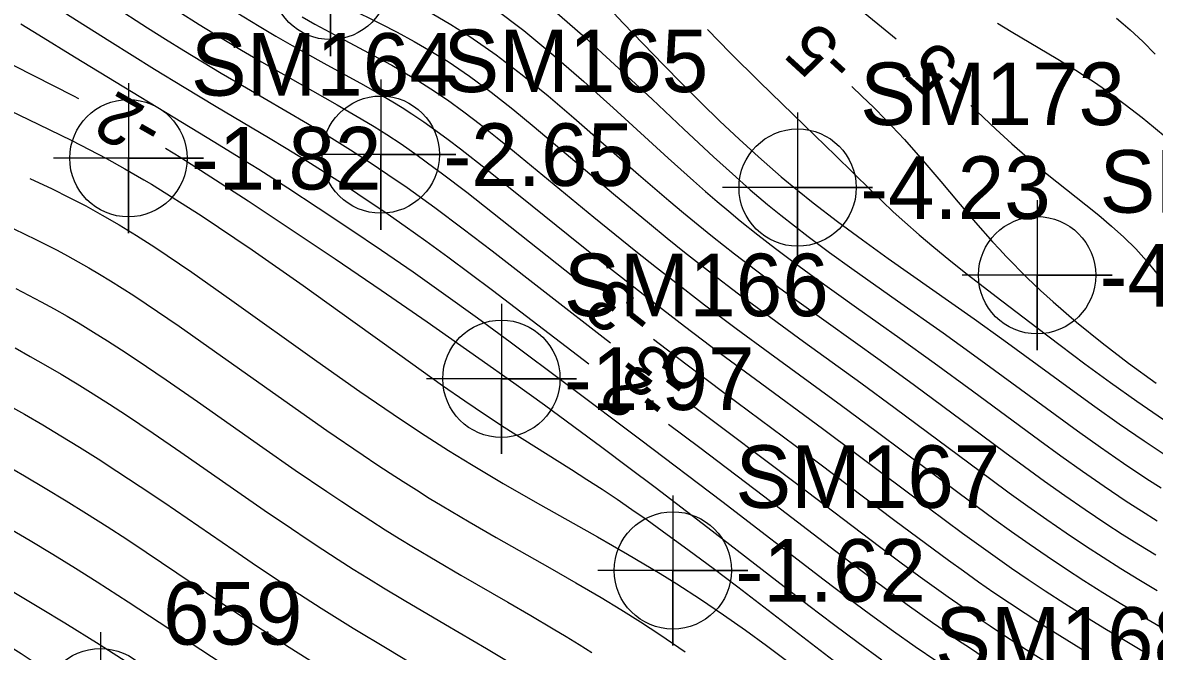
# Model space of a CAD drawing. Extents: x 2602990 to 2605851, y 618069 to 619180.
# Drawn here: x 2604235.95 to 2604281.2, y 618273.71 to 618298.84 of the extents above; entities that cross this region are included whole.
import ezdxf

# ---------------------------------------------------------------- set-up
doc = ezdxf.new("R2010")
doc.units = 0
for name, color, linetype in [('Default', 7, 'Continuous'), ('DTM Contours Major', 7, 'Continuous'), ('DTM Contours Major Text', 7, 'Continuous'), ('DTM Contours Minor', 7, 'Continuous'), ('DTM Contours Minor Text', 7, 'Continuous'), ('Exist DTM Breakline', 7, 'Continuous'), ('Exist DTM Breakline Underwater', 7, 'Continuous'), ('Exist DTM Breakline Underwater Cogo Number', 7, 'Continuous'), ('Exist DTM Breakline Underwater Cogo Point CELL', 7, 'Continuous'), ('Exist DTM Regular Point Underwater CELL', 7, 'Continuous'), ('Exist DTM Regular Point Underwater Cogo Elevation', 7, 'Continuous'), ('Exist DTM Regular Point Underwater Cogo Number', 7, 'Continuous'), ('Exist DTM Scan Elevation Point', 7, 'Continuous')]:
    doc.layers.add(name, color=color, linetype=linetype)

# ---------------------------------------------------------------- blocks, each defined once
blk = doc.blocks.new('POINT_DISPLAY')
at = {"layer": 'Default'}
blk.add_line((0, 0), (0, 0), dxfattribs=at)
blk = doc.blocks.new('EXIST DTM BREAKLINE UNDERWATER COGO POINT')
at = {"layer": 'Exist DTM Breakline Underwater Cogo Point CELL'}
blk.add_lwpolyline([(0, 0.06), (0, -0.06), (0, 0), (0.06, 0), (-0.06, 0)], dxfattribs=at)
blk.add_circle((0, 0), 0.04688, dxfattribs=at)

msp = doc.modelspace()

# ---------------------------------------------------------------- linework, layer by layer
at = {"layer": 'DTM Contours Major'}
for points in [[(2604257.109, 618299.407), (2604258.447, 618298.238), (2604259.795, 618297.008), (2604261.121, 618295.77), (2604262.394, 618294.573), (2604263.58, 618293.469), (2604264.333, 618292.786), (2604265.046, 618292.158), (2604265.737, 618291.573), (2604266.272, 618291.136), (2604266.812, 618290.71), (2604267.364, 618290.287), (2604268.217, 618289.653), (2604269.104, 618289.011), (2604270.933, 618287.719), (2604272.756, 618286.434), (2604274.12, 618285.453), (2604277.231, 618283.17), (2604278.132, 618282.517), (2604279.046, 618281.867), (2604279.973, 618281.228), (2604280.909, 618280.604), (2604281.476, 618280.241)], [(2604235.599, 618297.125), (2604237.983, 618295.908), (2604238.185, 618295.801)], [(2604241.661, 618293.823), (2604242.28, 618293.441), (2604243.482, 618292.678), (2604244.974, 618291.707), (2604246.649, 618290.598), (2604248.442, 618289.394), (2604250.291, 618288.138), (2604252.131, 618286.871), (2604254.191, 618285.431), (2604255.589, 618284.437), (2604256.813, 618283.555), (2604257.987, 618282.698), (2604259.113, 618281.865), (2604260.195, 618281.057), (2604261.237, 618280.271), (2604263.344, 618278.662), (2604266.398, 618276.303), (2604267.39, 618275.541), (2604268.378, 618274.791), (2604269.354, 618274.062), (2604270.309, 618273.368)]]:
    msp.add_lwpolyline(points, dxfattribs=at)
at = {"layer": 'DTM Contours Minor'}
for points in [[(2604234.407, 618304.613), (2604236.556, 618303.073), (2604237.556, 618302.371), (2604238.615, 618301.645), (2604239.741, 618300.887), (2604240.527, 618300.366), (2604241.339, 618299.834), (2604242.17, 618299.299), (2604243.012, 618298.766), (2604243.86, 618298.242), (2604244.706, 618297.733), (2604245.502, 618297.268), (2604247.054, 618296.387), (2604248.525, 618295.556), (2604249.485, 618294.997), (2604250.003, 618294.684), (2604250.511, 618294.363), (2604251.081, 618293.985), (2604251.725, 618293.537), (2604252.393, 618293.049), (2604252.742, 618292.789), (2604253.706, 618292.053), (2604254.735, 618291.25), (2604258.023, 618288.644)], [(2604235.694, 618302.081), (2604236.896, 618301.264), (2604238.184, 618300.412), (2604239.541, 618299.531), (2604240.947, 618298.632), (2604241.668, 618298.178), (2604242.399, 618297.725), (2604243.14, 618297.272), (2604243.89, 618296.822), (2604244.744, 618296.32), (2604246.471, 618295.316), (2604247.337, 618294.807), (2604248.202, 618294.288), (2604249.061, 618293.755), (2604249.808, 618293.274), (2604250.559, 618292.772), (2604251.322, 618292.242), (2604252.428, 618291.445), (2604253.567, 618290.596), (2604254.728, 618289.71), (2604257.066, 618287.894), (2604259.159, 618286.267), (2604259.456, 618286.039)], [(2604235.533, 618300.62), (2604236.291, 618300.114), (2604237.068, 618299.605), (2604237.856, 618299.098), (2604239.442, 618298.092), (2604241.223, 618296.98), (2604242.413, 618296.253), (2604243.695, 618295.485), (2604245.783, 618294.246), (2604246.492, 618293.818), (2604247.208, 618293.378), (2604248.003, 618292.878), (2604248.805, 618292.361), (2604249.613, 618291.826), (2604250.427, 618291.273), (2604251.247, 618290.704), (2604252.071, 618290.117), (2604252.957, 618289.472), (2604253.848, 618288.812), (2604254.742, 618288.139), (2604258.59, 618285.204)], [(2604259.198, 618299.627), (2604259.968, 618298.812), (2604260.763, 618297.982), (2604261.573, 618297.147), (2604262.322, 618296.386), (2604263.076, 618295.634), (2604263.834, 618294.895), (2604264.599, 618294.172), (2604265.37, 618293.468), (2604266.277, 618292.677), (2604266.93, 618292.134), (2604267.557, 618291.633), (2604268.529, 618290.888), (2604269.533, 618290.148), (2604270.556, 618289.415), (2604274.002, 618286.992), (2604275.187, 618286.142), (2604277.854, 618284.194), (2604278.818, 618283.497), (2604279.796, 618282.802), (2604280.79, 618282.118), (2604281.798, 618281.451)], [(2604269.201, 618299.564), (2604270.88, 618298.183)], [(2604244.483, 618299.252), (2604245.41, 618298.688), (2604246.079, 618298.294), (2604246.732, 618297.92), (2604247.989, 618297.22), (2604249.579, 618296.346), (2604250.364, 618295.9), (2604250.748, 618295.672), (2604251.131, 618295.437), (2604251.512, 618295.193), (2604251.989, 618294.87), (2604252.471, 618294.529), (2604252.961, 618294.167), (2604253.462, 618293.786), (2604254.511, 618292.964), (2604256.318, 618291.517), (2604258.245, 618289.968), (2604259.225, 618289.186), (2604260.198, 618288.416), (2604260.949, 618287.83), (2604262.422, 618286.698), (2604263.86, 618285.614), (2604265.249, 618284.585), (2604267.93, 618282.615), (2604269.308, 618281.59), (2604272.166, 618279.443), (2604273.531, 618278.435), (2604274.181, 618277.963), (2604274.836, 618277.495), (2604275.497, 618277.033), (2604276.164, 618276.576), (2604276.841, 618276.124), (2604277.629, 618275.613), (2604278.426, 618275.11), (2604279.228, 618274.617), (2604280.031, 618274.135), (2604280.832, 618273.665)], [(2604247.126, 618299.062), (2604247.636, 618298.778), (2604248.629, 618298.24), (2604250.182, 618297.417), (2604250.71, 618297.131), (2604251.234, 618296.835), (2604251.757, 618296.525), (2604252.279, 618296.196), (2604252.934, 618295.751), (2604253.593, 618295.273), (2604254.258, 618294.765), (2604254.93, 618294.232), (2604255.613, 618293.677), (2604258.788, 618291.066), (2604259.629, 618290.382), (2604260.469, 618289.705), (2604261.301, 618289.043), (2604261.945, 618288.539), (2604263.217, 618287.561), (2604264.478, 618286.613), (2604265.825, 618285.62), (2604268.695, 618283.529), (2604270.076, 618282.51), (2604273.404, 618280.023), (2604274.791, 618279.005), (2604275.493, 618278.502), (2604276.202, 618278.003), (2604276.918, 618277.51), (2604277.644, 618277.024), (2604278.389, 618276.54), (2604279.143, 618276.065), (2604279.905, 618275.597), (2604280.673, 618275.137), (2604281.446, 618274.684)], [(2604248.984, 618299.432), (2604250.271, 618298.787), (2604250.932, 618298.448), (2604251.602, 618298.087), (2604252.279, 618297.699), (2604252.962, 618297.276), (2604253.821, 618296.691), (2604254.683, 618296.054), (2604255.546, 618295.377), (2604256.405, 618294.673), (2604257.26, 618293.955), (2604259.576, 618291.995), (2604261.013, 618290.801), (2604261.719, 618290.225), (2604262.418, 618289.665), (2604263.497, 618288.82), (2604264.573, 618288.001), (2604265.663, 618287.191), (2604267.168, 618286.096), (2604269.463, 618284.439), (2604270.844, 618283.428), (2604274.659, 618280.591), (2604275.401, 618280.048), (2604276.15, 618279.508), (2604276.908, 618278.972), (2604277.674, 618278.444), (2604278.448, 618277.925), (2604279.151, 618277.469), (2604279.862, 618277.021), (2604280.581, 618276.58), (2604281.311, 618276.144)], [(2604252.325, 618299.2), (2604253.077, 618298.762), (2604253.838, 618298.281), (2604254.879, 618297.552), (2604255.924, 618296.753), (2604256.963, 618295.906), (2604257.986, 618295.035), (2604260.58, 618292.766), (2604261.795, 618291.723), (2604262.382, 618291.23), (2604262.96, 618290.752), (2604263.53, 618290.29), (2604264.416, 618289.591), (2604265.309, 618288.909), (2604266.226, 618288.228), (2604267, 618287.663), (2604270.235, 618285.343), (2604271.616, 618284.341), (2604273.876, 618282.668), (2604275.223, 618281.669), (2604276.011, 618281.09), (2604276.809, 618280.513), (2604277.617, 618279.94), (2604278.434, 618279.375), (2604279.259, 618278.823), (2604279.918, 618278.396), (2604280.584, 618277.976), (2604281.26, 618277.563)], [(2604254.803, 618299.413), (2604255.989, 618298.515), (2604257.192, 618297.526), (2604258.391, 618296.484), (2604259.566, 618295.426), (2604261.763, 618293.413), (2604262.774, 618292.506), (2604263.255, 618292.085), (2604263.723, 618291.682), (2604264.183, 618291.295), (2604264.637, 618290.92), (2604265.344, 618290.355), (2604266.06, 618289.803), (2604266.8, 618289.249), (2604267.603, 618288.662), (2604269.292, 618287.456), (2604271.023, 618286.228), (2604272.399, 618285.24), (2604273.934, 618284.115), (2604276.62, 618282.132), (2604277.469, 618281.517), (2604278.329, 618280.906), (2604279.199, 618280.304), (2604280.078, 618279.716), (2604280.692, 618279.32), (2604281.313, 618278.93)], [(2604279.687, 618299.008), (2604279.958, 618298.782), (2604280.23, 618298.546), (2604280.736, 618298.078), (2604281.242, 618297.579)], [(2604235.881, 618298.793), (2604236.596, 618298.345), (2604238.021, 618297.468), (2604243.641, 618294.064), (2604244.784, 618293.358), (2604245.389, 618292.978), (2604246.551, 618292.235), (2604247.773, 618291.437), (2604249.032, 618290.599), (2604250.302, 618289.737), (2604251.56, 618288.869), (2604252.782, 618288.009), (2604254.14, 618287.032), (2604255.446, 618286.073), (2604257.722, 618284.377), (2604260.673, 618282.157), (2604263.903, 618279.705), (2604268, 618276.565), (2604268.932, 618275.861), (2604269.857, 618275.175), (2604270.769, 618274.516), (2604271.642, 618273.905), (2604272.509, 618273.319)], [(2604263.342, 618298.559), (2604264.244, 618297.633), (2604265.42, 618296.467), (2604267.217, 618294.727), (2604268.457, 618293.527), (2604269.862, 618292.143), (2604270.314, 618291.705), (2604270.765, 618291.277), (2604271.223, 618290.856), (2604271.793, 618290.354), (2604272.38, 618289.859), (2604272.983, 618289.368), (2604273.601, 618288.878), (2604274.88, 618287.888), (2604276.501, 618286.65), (2604277.441, 618285.939), (2604278.427, 618285.201), (2604279.45, 618284.452), (2604280.503, 618283.703), (2604281.574, 618282.97)], [(2604274.927, 618298.82), (2604275.482, 618298.478), (2604277.343, 618297.377), (2604278.06, 618296.937), (2604278.414, 618296.711), (2604278.766, 618296.479), (2604279.117, 618296.239), (2604279.468, 618295.992), (2604280.04, 618295.569), (2604280.712, 618295.043), (2604281.17, 618294.671), (2604282.257, 618293.767)], [(2604269.107, 618296.286), (2604269.513, 618295.902), (2604269.987, 618295.44), (2604270.451, 618294.97), (2604271.21, 618294.158), (2604271.944, 618293.326), (2604272.659, 618292.489), (2604273.359, 618291.659), (2604274.049, 618290.849), (2604274.734, 618290.071), (2604275.005, 618289.776), (2604275.277, 618289.487), (2604275.552, 618289.202), (2604275.832, 618288.919), (2604276.117, 618288.639), (2604276.652, 618288.133), (2604277.153, 618287.679), (2604278.096, 618286.867), (2604279.11, 618286.043), (2604280.175, 618285.225), (2604281.271, 618284.431)], [(2604235.083, 618295.494), (2604236.572, 618294.784), (2604237.923, 618294.122), (2604239.299, 618293.407), (2604240.042, 618292.996), (2604240.8, 618292.558), (2604241.107, 618292.375), (2604243.088, 618291.128), (2604245.125, 618289.759), (2604247.163, 618288.331), (2604249.148, 618286.908), (2604251.027, 618285.553), (2604252.745, 618284.329), (2604253.631, 618283.715), (2604254.461, 618283.156), (2604255.208, 618282.666), (2604255.919, 618282.21), (2604257.892, 618280.974), (2604258.513, 618280.58), (2604259.118, 618280.187), (2604259.717, 618279.788), (2604260.316, 618279.38), (2604260.918, 618278.961), (2604261.527, 618278.528), (2604262.605, 618277.741), (2604263.556, 618277.031), (2604264.549, 618276.279), (2604268.713, 618273.086)], [(2604273.869, 618295.525), (2604274.866, 618294.582), (2604275.498, 618293.997), (2604276.125, 618293.441), (2604276.52, 618293.107), (2604276.914, 618292.784), (2604277.695, 618292.164), (2604278.466, 618291.556), (2604278.987, 618291.134), (2604279.496, 618290.703), (2604279.987, 618290.259), (2604280.456, 618289.799), (2604280.895, 618289.319), (2604281.3, 618288.815)], [(2604236.242, 618292.607), (2604237.132, 618292.187), (2604237.81, 618291.852), (2604238.472, 618291.508), (2604239.132, 618291.146), (2604239.805, 618290.754), (2604240.5, 618290.326), (2604241.232, 618289.856), (2604242.71, 618288.858), (2604244.312, 618287.735), (2604247.718, 618285.307), (2604249.435, 618284.098), (2604251.104, 618282.957), (2604252.051, 618282.332), (2604252.979, 618281.739), (2604253.9, 618281.171), (2604255.169, 618280.417), (2604256.438, 618279.688), (2604258.933, 618278.28), (2604260.139, 618277.589), (2604261.441, 618276.816), (2604262.113, 618276.399), (2604263.06, 618275.787), (2604263.973, 618275.17), (2604264.851, 618274.553), (2604265.691, 618273.94), (2604266.491, 618273.338)], [(2604235.605, 618290.592), (2604236.482, 618290.168), (2604236.908, 618289.954), (2604237.329, 618289.737), (2604237.748, 618289.513), (2604238.169, 618289.281), (2604238.595, 618289.037), (2604239.027, 618288.782), (2604239.47, 618288.512), (2604239.925, 618288.226), (2604240.395, 618287.923), (2604240.884, 618287.601), (2604242.206, 618286.701), (2604243.626, 618285.708), (2604246.616, 618283.589), (2604248.113, 618282.539), (2604249.562, 618281.546), (2604250.108, 618281.181), (2604250.643, 618280.829), (2604251.171, 618280.489), (2604251.693, 618280.158), (2604252.211, 618279.836), (2604252.729, 618279.52), (2604253.81, 618278.88), (2604254.891, 618278.257), (2604257.029, 618277.047), (2604258.071, 618276.451), (2604259.088, 618275.854), (2604259.876, 618275.374), (2604260.652, 618274.886), (2604261.427, 618274.38), (2604262.44, 618273.692)], [(2604221.759, 618288.469), (2604222.944, 618287.823), (2604224.196, 618287.12), (2604225.883, 618286.162), (2604226.413, 618285.867), (2604226.951, 618285.575), (2604228.014, 618285.013), (2604231.153, 618283.4), (2604231.941, 618282.989), (2604232.741, 618282.565), (2604233.552, 618282.127), (2604234.37, 618281.675), (2604235.198, 618281.207), (2604236.028, 618280.725), (2604236.858, 618280.232), (2604237.687, 618279.729), (2604238.51, 618279.217), (2604239.327, 618278.697), (2604240.114, 618278.185), (2604240.891, 618277.671), (2604243.918, 618275.636), (2604245.272, 618274.74), (2604246.61, 618273.874), (2604247.943, 618273.034)], [(2604235.679, 618288.211), (2604236.19, 618287.948), (2604236.698, 618287.677), (2604237.209, 618287.396), (2604237.726, 618287.101), (2604238.251, 618286.792), (2604238.788, 618286.466), (2604239.338, 618286.122), (2604239.906, 618285.757), (2604240.494, 618285.37), (2604241.69, 618284.561), (2604242.948, 618283.688), (2604245.554, 618281.858), (2604246.852, 618280.953), (2604248.112, 618280.09), (2604248.709, 618279.69), (2604249.295, 618279.304), (2604249.871, 618278.931), (2604250.441, 618278.568), (2604251.008, 618278.215), (2604251.574, 618277.869), (2604252.52, 618277.306), (2604253.467, 618276.754), (2604255.345, 618275.675), (2604256.266, 618275.142), (2604257.166, 618274.609), (2604257.686, 618274.294), (2604258.2, 618273.976), (2604258.708, 618273.655)], [(2604261.178, 618286.185), (2604262.472, 618285.197), (2604264.045, 618284.016), (2604267.777, 618281.243), (2604270.831, 618278.939), (2604272.363, 618277.799), (2604272.966, 618277.357), (2604273.571, 618276.921), (2604274.178, 618276.491), (2604274.79, 618276.065), (2604275.408, 618275.644), (2604276.034, 618275.227), (2604276.864, 618274.69), (2604277.703, 618274.162), (2604278.544, 618273.646)], [(2604235.648, 618285.832), (2604236.255, 618285.497), (2604236.871, 618285.148), (2604237.493, 618284.783), (2604238.126, 618284.402), (2604238.771, 618284.002), (2604239.43, 618283.582), (2604240.106, 618283.141), (2604241.174, 618282.425), (2604242.274, 618281.672), (2604245.615, 618279.355), (2604246.696, 618278.617), (2604247.33, 618278.192), (2604247.951, 618277.781), (2604248.565, 618277.383), (2604249.172, 618276.996), (2604249.776, 618276.618), (2604250.38, 618276.247), (2604251.205, 618275.752), (2604252.856, 618274.781), (2604254.492, 618273.82), (2604255.297, 618273.337)], [(2604223.688, 618284.955), (2604224.117, 618284.724), (2604225.478, 618283.986), (2604226.803, 618283.285), (2604229.821, 618281.712), (2604230.702, 618281.247), (2604231.603, 618280.765), (2604232.52, 618280.267), (2604233.448, 618279.754), (2604234.384, 618279.224), (2604235.319, 618278.684), (2604236.248, 618278.136), (2604237.163, 618277.585), (2604238.061, 618277.034), (2604238.933, 618276.488), (2604240.172, 618275.691), (2604243.935, 618273.218)], [(2604262.637, 618283.613), (2604262.717, 618283.552), (2604266.95, 618280.374), (2604270.207, 618277.903), (2604271.026, 618277.29), (2604271.843, 618276.688), (2604272.956, 618275.886), (2604273.513, 618275.494), (2604274.074, 618275.106), (2604274.64, 618274.723), (2604275.214, 618274.343), (2604276.084, 618273.782), (2604276.963, 618273.231)], [(2604235.308, 618283.59), (2604236.028, 618283.182), (2604236.753, 618282.76), (2604237.484, 618282.322), (2604238.222, 618281.869), (2604238.966, 618281.4), (2604239.718, 618280.915), (2604240.651, 618280.298), (2604241.591, 618279.665), (2604244.392, 618277.748), (2604245.301, 618277.131), (2604246.611, 618276.261), (2604247.254, 618275.842), (2604247.893, 618275.434), (2604248.529, 618275.033), (2604249.165, 618274.639), (2604250.588, 618273.778), (2604252.732, 618272.494)], [(2604261.779, 618282.789), (2604263.023, 618281.848), (2604265.578, 618279.92), (2604268.697, 618277.54), (2604269.576, 618276.875), (2604270.452, 618276.221), (2604271.321, 618275.584), (2604272.329, 618274.865), (2604272.832, 618274.515), (2604273.337, 618274.17), (2604273.845, 618273.829), (2604274.358, 618273.492)], [(2604225.181, 618281.754), (2604227.55, 618280.523), (2604229.497, 618279.494), (2604230.504, 618278.953), (2604231.527, 618278.395), (2604232.559, 618277.821), (2604233.6, 618277.232), (2604234.637, 618276.634), (2604235.661, 618276.034), (2604236.662, 618275.437), (2604237.633, 618274.848), (2604239.006, 618273.997), (2604240.282, 618273.187)]]:
    msp.add_lwpolyline(points, dxfattribs=at)
at = {"layer": 'Exist DTM Breakline'}
msp.add_spline([(2604056.195, 618608.101), (2604070.612, 618564.846), (2604060.948, 618498.617), (2604052.223, 618447.183), (2604051.568, 618445.166), (2604051.779, 618438.355), (2604056.316, 618420.051), (2604056.045, 618414.227), (2604060.112, 618404.174), (2604065.814, 618393.977), (2604079.591, 618374.932), (2604102.645, 618354.376), (2604129.573, 618330.438), (2604185.644, 618288.739), (2604229.181, 618260.22), (2604259.941, 618240.43), (2604275.412, 618231.212), (2604276.014, 618212.47)], degree=3, dxfattribs=at)
at = {"layer": 'Exist DTM Breakline Underwater'}
msp.add_spline([(2604068.235, 618404.026), (2604081.862, 618390.481), (2604106.657, 618363.116), (2604137.711, 618338.436), (2604184.389, 618299.643), (2604239.062, 618271.475), (2604260.626, 618254.325), (2604289.805, 618238.046)], degree=3, dxfattribs=at)
at = {"layer": 'Exist DTM Regular Point Underwater CELL'}
for points in [[(2604248.256, 618303.5), (2604248.256, 618297.5), (2604248.256, 618300.5), (2604251.256, 618300.5), (2604245.256, 618300.5)], [(2604240.179, 618296.416), (2604240.179, 618290.416), (2604240.179, 618293.416), (2604243.179, 618293.416), (2604237.179, 618293.416)], [(2604250.275, 618296.559), (2604250.275, 618290.559), (2604250.275, 618293.559), (2604253.275, 618293.559), (2604247.275, 618293.559)], [(2604266.939, 618295.241), (2604266.939, 618289.241), (2604266.939, 618292.241), (2604269.939, 618292.241), (2604263.939, 618292.241)], [(2604276.513, 618291.739), (2604276.513, 618285.739), (2604276.513, 618288.739), (2604279.513, 618288.739), (2604273.513, 618288.739)], [(2604255.093, 618287.602), (2604255.093, 618281.602), (2604255.093, 618284.602), (2604258.093, 618284.602), (2604252.093, 618284.602)], [(2604261.951, 618279.942), (2604261.951, 618273.942), (2604261.951, 618276.942), (2604264.951, 618276.942), (2604258.951, 618276.942)]]:
    msp.add_lwpolyline(points, dxfattribs=at)
for centre in [(2604248.256, 618300.5), (2604250.275, 618293.559), (2604240.179, 618293.416), (2604266.939, 618292.241), (2604276.513, 618288.739), (2604255.093, 618284.602), (2604261.951, 618276.942)]:
    msp.add_circle(centre, 2.344, dxfattribs=at)

# ---------------------------------------------------------------- block references
at = {"layer": 'Exist DTM Breakline Underwater Cogo Point CELL', "xscale": 50, "yscale": 50}
msp.add_blockref('EXIST DTM BREAKLINE UNDERWATER COGO POINT', (2604239.062, 618271.475), dxfattribs=at)
at = {"layer": 'Exist DTM Scan Elevation Point', "xscale": 1.3123333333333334, "yscale": 1.3123333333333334}
msp.add_blockref('POINT_DISPLAY', (2604280, 618295), dxfattribs=at)

# ---------------------------------------------------------------- texts
at = {"layer": 'DTM Contours Major Text'}
msp.add_text('-2', height=2, rotation=150.3544, dxfattribs=at).set_placement((2604241.716, 618294.986))
at = {"layer": 'DTM Contours Minor Text'}
for s, rotation, p in [('-5', 137.4531, (2604269.394, 618297.379)), ('-5', 138.3531, (2604274.165, 618296.652)), ('-3', 142.0637, (2604261.372, 618287.292)), ('-3', 142.6629, (2604262.82, 618284.724)), ('-2', 142.8557, (2604261.961, 618283.903))]:
    msp.add_text(s, height=2, rotation=rotation, dxfattribs=at).set_placement(p)
at = {"layer": 'Exist DTM Breakline Underwater Cogo Number'}
msp.add_text('659', height=2.5, dxfattribs=at).set_placement((2604241.562, 618273.975))
at = {"layer": 'Exist DTM Regular Point Underwater Cogo Elevation'}
for s, p in [('-1.82', (2604242.679, 618292.166)), ('-2.65', (2604252.775, 618292.309)), ('-4.23', (2604269.439, 618290.991)), ('-4.66', (2604279.013, 618287.489)), ('-1.97', (2604257.593, 618283.352)), ('-1.62', (2604264.451, 618275.692))]:
    msp.add_text(s, height=2.5, dxfattribs=at).set_placement(p)
at = {"layer": 'Exist DTM Regular Point Underwater Cogo Number'}
for s, p in [('SM165', (2604252.775, 618296.059)), ('SM164', (2604242.679, 618295.916)), ('SM173', (2604269.439, 618294.741)), ('SM172', (2604279.013, 618291.239)), ('SM166', (2604257.593, 618287.102)), ('SM167', (2604264.451, 618279.442)), ('SM168', (2604272.436, 618272.974))]:
    msp.add_text(s, height=2.5, dxfattribs=at).set_placement(p)

doc.saveas('drawing.dxf')
